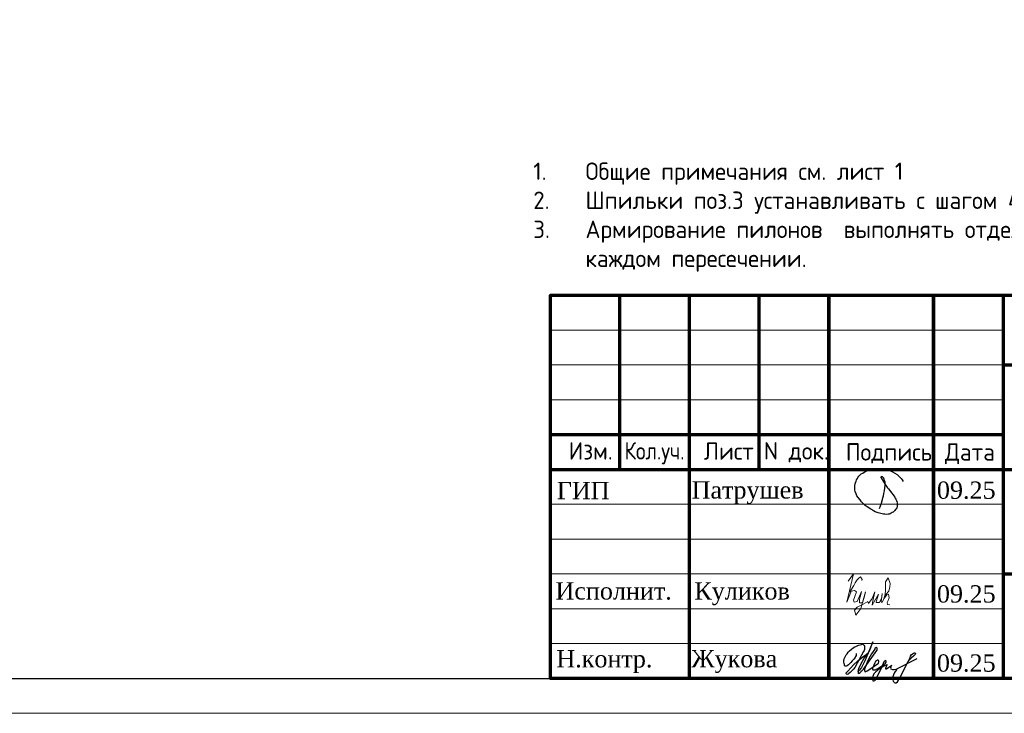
# Model space of a CAD drawing. Header units: millimetres. Extents: x 263826 to 1718326, y -423071 to 70137.
# Tile 417 of 486: x 874635 to 888771, y -140372 to -130418. Entities that reach past the tile are written whole.
import ezdxf

# ---------------------------------------------------------------- set-up
doc = ezdxf.new("R2010")
doc.units = ezdxf.units.MM
for name, color, linetype in [('PDF7_Text', 7, 'Continuous'), ('PDF8_Text', 7, 'Continuous'), ('ТОЛСТЫЕ_ОСНОВНЫЕ', 6, 'Continuous')]:
    doc.layers.add(name, color=color, linetype=linetype)
for name, color, linetype, lineweight in [('Выноски', 20, 'Continuous', 20), ('размер', 1, 'Continuous', 25), ('Рамка', 7, 'Continuous', 70), ('Текст', 7, 'Continuous', 25), ('ТОНКИЕ', 7, 'Continuous', 9)]:
    doc.layers.add(name, color=color, linetype=linetype, lineweight=lineweight)
doc.styles.add('GOST-2.304_Type-B', font='GOST_Common.ttf')
doc.styles.add('PDF Times New Roman', font='times.ttf')
doc.styles.add('ГОСТ', font='GOST_Common.ttf')

# ---------------------------------------------------------------- blocks, each defined once
blk = doc.blocks.new('11')
at = {"layer": 'Выноски'}
for p, q in [((47944, 66700), (47962, 66737)), ((47962, 66737), (47989, 66781)), ((47989, 66781), (48016, 66806)), ((48016, 66806), (48038, 66823)), ((48038, 66823), (48060, 66786)), ((48060, 66786), (48058, 66769)), ((47885, 66608), (47944, 66700))]:
    blk.add_line(p, q, dxfattribs=at)
blk.add_lwpolyline([(47863, 66761), (47937, 66865), (47843, 66458), (47885, 66564), (47905, 66616), (47954, 66628), (47979, 66606), (47957, 66539), (47937, 66487), (47947, 66458), (47991, 66470), (48051, 66611), (48041, 66569), (48023, 66505), (48023, 66448), (48065, 66448), (48090, 66529), (48110, 66608), (48043, 66369), (47972, 66275), (47954, 66344), (47991, 66389), (48078, 66431), (48142, 66470), (48154, 66441), (48204, 66512), (48246, 66606), (48209, 66455), (48204, 66418), (48295, 66574), (48265, 66463), (48265, 66455), (48312, 66453), (48342, 66529), (48347, 66584), (48337, 66465), (48349, 66453), (48401, 66569), (48443, 66616), (48461, 66678), (48466, 66727), (48436, 66811), (48399, 66754), (48399, 66618), (48389, 66549), (48374, 66507), (48416, 66564), (48441, 66576), (48451, 66524), (48433, 66482), (48419, 66453), (48424, 66428), (48458, 66421)], dxfattribs=at)
blk = doc.blocks.new('яяя')
at = {"lineweight": 30}
for points in [[(345424, 110432), (345425, 110410), (345424, 110397), (345417, 110379), (345406, 110350), (345390, 110319), (345357, 110275), (345310, 110221), (345265, 110176), (345198, 110110), (345161, 110077), (345133, 110066), (345116, 110066), (345102, 110075), (345090, 110091), (345082, 110115), (345074, 110146), (345066, 110182), (345064, 110206), (345067, 110234), (345077, 110278), (345095, 110320), (345114, 110361), (345134, 110395), (345159, 110428), (345195, 110469), (345228, 110506), (345284, 110560), (345331, 110595), (345379, 110625), (345435, 110648), (345486, 110670), (345532, 110686), (345573, 110696), (345605, 110698), (345621, 110695), (345635, 110687), (345648, 110671), (345656, 110649), (345659, 110625), (345659, 110583), (345656, 110553), (345647, 110523), (345635, 110489), (345387, 110033), (345349, 109985), (345311, 109948), (345247, 109889), (345209, 109858), (345192, 109844), (345180, 109837), (345157, 109833), (345150, 109835), (345140, 109842), (345135, 109856), (345138, 109881), (345148, 109892), (345183, 109930), (345267, 110024), (345343, 110105), (345455, 110213), (345617, 110343), (345775, 110456), (345811, 110526), (345838, 110607), (345890, 110740), (345902, 110771), (345698, 110295), (345672, 110226), (345626, 110132), (345572, 110032), (345518, 109953), (345481, 109918), (345497, 110001), (345567, 110147), (345655, 110301), (345760, 110442)], [(345481, 109918), (345476, 109896), (345475, 109874), (345485, 109861), (345506, 109866), (345539, 109891), (345632, 109983), (345968, 110450), (346022, 110527), (346029, 110560), (346027, 110579), (346026, 110590), (346010, 110605), (345993, 110609), (345975, 110601), (345962, 110584), (345954, 110562), (345857, 110421), (345783, 110292), (345741, 110183), (345701, 110079), (345665, 109985), (345660, 109952), (345666, 109929), (345669, 109915), (345682, 109910), (345702, 109914), (345735, 109941), (345846, 110007), (346065, 110160), (346075, 110193), (346070, 110217), (346066, 110236), (346052, 110241), (346030, 110241), (346007, 110228), (345978, 110203), (345960, 110164), (345892, 110010), (345895, 109986), (345904, 109966), (345925, 109964), (345969, 109968), (346045, 110000), (346218, 110114), (346261, 110154), (346280, 110184), (346282, 110210), (346278, 110225), (346263, 110229), (346241, 110222), (346220, 110198), (346162, 110049), (345989, 109904), (345932, 109849), (345906, 109805), (345891, 109739), (345890, 109690), (345899, 109652), (345924, 109647), (345956, 109655), (345980, 109674), (346058, 109838), (346158, 110046), (346261, 110098), (346314, 110120), (346292, 110079), (346269, 110036), (346261, 110008), (346267, 109998), (346293, 109998), (346363, 110039), (346445, 110095), (346421, 110068), (346414, 110040), (346407, 110011), (346416, 109990), (346466, 109972), (346509, 109977), (346574, 109984), (347172, 110293)], [(346586, 109971), (346543, 109917), (346509, 109873), (346489, 109825), (346475, 109767), (346472, 109710), (346478, 109675), (346485, 109641), (346501, 109621), (346517, 109602), (346542, 109589), (346568, 109592), (346605, 109620), (346680, 109731), (346736, 109842), (346865, 110115), (346962, 110290), (346969, 110318), (346979, 110360), (347013, 110403), (347056, 110434), (347091, 110450), (347109, 110450), (347121, 110434), (347115, 110405), (347072, 110355), (347012, 110307), (346924, 110222)]]:
    blk.add_lwpolyline(points, dxfattribs=at)
blk = doc.blocks.new('Патрушев')
at = {"color": 5, "lineweight": 25}
blk.add_lwpolyline([(58.5, -35.09), (59.7, -31.98), (60.22, -29.81), (60.47, -28.76), (60.76, -27.56), (61.06, -26.32), (61.37, -24.67), (61.64, -22.98), (61.77, -21.63), (61.83, -20.46), (61.74, -19.5), (61.5, -18.56), (61.27, -17.93), (60.96, -17.34), (60.63, -16.86), (60.45, -16.66), (60.39, -16.62), (60.25, -16.53), (60.03, -16.42), (59.74, -16.36), (59.56, -16.39), (59.41, -16.5), (59.32, -16.73), (59.32, -16.96), (59.41, -17.15), (61.8, -21.04), (63.12, -22.91), (63.7, -23.61), (64.53, -24.59), (65.48, -25.87), (66.43, -27.07), (66.87, -27.73), (67.42, -28.44), (67.68, -28.93), (68, -29.52), (68.38, -30.41), (68.65, -31), (68.82, -31.71), (68.89, -32.2), (68.93, -32.68), (68.9, -33.35), (68.81, -33.79), (68.57, -34.59), (68.27, -35.18), (67.92, -35.7), (67.56, -36.23), (66.92, -36.75), (66.44, -37.14), (65.93, -37.49), (65.34, -37.85), (64.79, -38.12), (64.12, -38.33), (63.56, -38.4), (62.54, -38.51), (61.58, -38.47), (60.89, -38.38), (60.1, -38.27), (59.25, -38.05), (58.41, -37.75), (57.66, -37.55), (56.61, -37.27), (55.88, -36.92), (54.92, -36.35), (53.85, -35.72), (53.05, -35.25), (52.17, -34.73), (51.27, -34.08), (50.13, -33.27), (49.09, -32.31), (47.96, -31.09), (47.07, -29.92), (46.05, -28.68), (45.23, -27.65), (44.74, -26.54), (44.28, -25.09), (44.05, -24.29), (43.98, -23.29), (43.94, -22.47), (43.99, -21.49), (44.18, -20.57), (44.46, -19.97), (44.74, -19.1), (45.02, -18.24), (45.49, -17.42), (45.85, -16.92), (46.39, -16.14), (46.99, -15.53), (47.83, -14.81), (48.65, -14.29), (49.43, -13.79), (50.53, -13.27), (51.57, -12.89), (52.65, -12.48), (54.17, -12.1), (55.44, -11.87), (56.95, -11.79), (58.35, -11.79), (59.63, -11.91), (61, -12.05), (62.71, -12.35), (64.46, -12.88), (66.16, -13.58), (67.55, -14.27), (68.88, -15.13), (70.02, -16.25), (71.14, -17.49), (71.67, -18.26), (72.28, -19.27)], dxfattribs=at)
blk = doc.blocks.new('штамп кж1.1')
at = {"layer": 'Рамка', "color": 7}
for p, q in [((405358, -83134), (405358, -80634)), ((407358, -83134), (407358, -80634)), ((410858, -81634), (422858, -81634)), ((404358, -82634), (410858, -82634)), ((404358, -83134), (422858, -83134)), ((410858, -84634), (422858, -84634))]:
    blk.add_line(p, q, dxfattribs=at)
at = {"layer": 'Рамка'}
for p, q in [((406358, -86134), (406358, -80634)), ((408358, -86134), (408358, -80634)), ((408358, -80634), (408358, -86134)), ((409858, -80634), (409858, -86134)), ((409858, -86134), (409858, -80634)), ((410858, -80634), (410858, -86134))]:
    blk.add_line(p, q, dxfattribs=at)
at = {"layer": 'Рамка', "color": 7, "lineweight": 15}
for p, q in [((404358, -81134), (410858, -81134)), ((404358, -81634), (410858, -81634)), ((404358, -82134), (410858, -82134)), ((404358, -83634), (410858, -83634)), ((404358, -84134), (410858, -84134)), ((404358, -84634), (410858, -84634)), ((404358, -85134), (410858, -85134)), ((404358, -85634), (410858, -85634))]:
    blk.add_line(p, q, dxfattribs=at)
at = {"layer": 'Рамка'}
blk.add_lwpolyline([(422858, -86134), (404358, -86134), (404358, -80634), (422858, -80634)], close=True, dxfattribs=at)
at = {"color": 5, "xscale": 24.5, "yscale": 24.5, "zscale": 24.5}
blk.add_blockref('Патрушев', (407651, -82836), dxfattribs=at)
at = {"color": 2, "lineweight": 60, "xscale": 0.5, "yscale": 0.5, "zscale": 0.5}
blk.add_blockref('яяя', (236038, -140993), dxfattribs=at)
at = {"layer": 'Выноски', "color": 0}
blk.add_blockref('11', (360773, -151499), dxfattribs=at)
at = {"layer": 'PDF7_Text', "insert": (410912, -84467), "char_height": 180, "width": 6881.02, "attachment_point": 7, "style": 'PDF Times New Roman'}
blk.add_mtext('\\pi1015.18152;Жилой дом со встроенными помещениями \\P\\pi311.27381;общественно-делового и коммерческого назначения на \\P\\pi667.38051;первом этаже здания и встроенно-пристроенным \\P\\pi874.76335;поликлиническим учреждением (поз. 2.2-2.3)', dxfattribs=at)
at = {"layer": 'PDF7_Text', "char_height": 248, "attachment_point": 7, "style": 'PDF Times New Roman'}
for s, insert in [('09.25', (409908, -83561)), ('Патрушев', (406387, -83634)), ('09.25', (409908, -85050)), ('Жукова', (406381, -86056)), ('09.25', (409908, -86042))]:
    blk.add_mtext(s, dxfattribs=dict(at, insert=insert))
at = {"layer": 'PDF7_Text', "insert": (406426, -85084), "char_height": 247.95, "attachment_point": 7, "style": 'PDF Times New Roman'}
blk.add_mtext_dynamic_manual_height_columns('{\\C256;Куликов}', width=2000, gutter_width=1250, heights=[0], dxfattribs=at)
at = {"layer": 'PDF8_Text', "char_height": 248, "attachment_point": 7, "style": 'PDF Times New Roman'}
for s, insert in [('ГИП', (404451, -83561)), ('Исполнит.', (404432, -85007)), ('Н.контр.', (404445, -86056))]:
    blk.add_mtext(s, dxfattribs=dict(at, insert=insert))
at = {"layer": 'Текст', "color": 7, "style": 'ГОСТ'}
for s, p in [('Изм.', (404622, -82993)), ('Лист', (406561, -82996)), ('N док.', (407423, -82993)), ('Подпись', (408601, -83008)), ('Дата', (410023, -83008))]:
    blk.add_text(s, height=250, dxfattribs=at).set_placement(p)
at = {"layer": 'Текст', "color": 7, "style": 'ГОСТ', "width": 0.9}
blk.add_text('Кол.уч.', height=250, dxfattribs=at).set_placement((405423, -82992))
at = {"layer": 'Текст', "color": 7, "insert": (411117, -81801), "char_height": 250, "attachment_point": 1, "style": 'ГОСТ'}
blk.add_mtext_dynamic_manual_height_columns('\\pi594.35517;{\\fTimes New Roman|b0|i0|c204|p18;\\C256;Строительство жилого комплекса со  встроенными помещениями \\P\\pi1441.86779;общественного-делового, коммерческого назначения и \\P\\pi41.3631;поликлиническим учреждением по адресу: г. Чита, ул. 1-я Коллективная}', width=11543.07, gutter_width=12.5, heights=[0], dxfattribs=at)
blk = doc.blocks.new('*U46')
at = {"layer": 'ТОЛСТЫЕ_ОСНОВНЫЕ', "color": 6}
blk.add_lwpolyline([(20, 5), (415, 5), (415, 292), (20, 292)], close=True, dxfattribs=at)
at = {"layer": 'ТОНКИЕ'}
blk.add_lwpolyline([(0, 0), (420, 0), (420, 297), (0, 297)], close=True, dxfattribs=at)

msp = doc.modelspace()

# ---------------------------------------------------------------- block references
at = {"xscale": 100, "yscale": 100, "zscale": 100}
msp.add_blockref('*U46', (859253.47436, -140372.43021), dxfattribs=at)
at = {"layer": 'размер'}
for p in [(116689.61381, -53568.49652, 3100), (161796.45868, -53568.49652, 3100), (206903.30356, -53568.49652, 3100), (251949.41622, -53568.49652, 3100), (386772.76955, -53568.49652, 3100), (296861.80983, -53769.4628, 3100), (341774.20345, -53769.4628, 3100), (433578.08002, -53769.4628, 3100), (477895.14991, -53738.20886)]:
    msp.add_blockref('штамп кж1.1', p, dxfattribs=at)

# ---------------------------------------------------------------- texts
at = {"ltscale": 100, "char_height": 250, "width": 17398.1240905, "attachment_point": 1, "style": 'GOST-2.304_Type-B'}
for s, insert in [('\\pi-750,l750,t750,5000;1.^IОбщие примечания см. лист 1\\P2.^IШпильки поз.3 устанавливать с шагом 400 по вертикали и с шагом  400 по горизонтали .\\P3.^IАрмирование пилонов  выполнять отдельными стержнями. Арматуру вязать вязальной проволокой в каждом пересечении.\\P{\\C7;4.^IДиаметр оправки стержня при d<20мм - 5d, при d≥20мм - 8d}', (791628.68474, -130547.39802, 3100)), ('\\pi-750,l750,t750,5000;1.^IОбщие примечания см. лист 1\\P2.^IШпильки поз.3 устанавливать с шагом 400 по вертикали и с шагом  400 по горизонтали .\\P3.^IАрмирование пилонов  выполнять отдельными стержнями. Арматуру вязать вязальной проволокой в каждом пересечении.\\P{\\C7;4.^IДиаметр оправки стержня при d<20мм - 5d, при d≥20мм - 8d}', (701717.72503, -130748.36431, 3100)), ('\\pi-750,l750,t750,5000;1.^IОбщие примечания см. лист 1\\P2.^IШпильки поз.3 устанавливать с шагом 400 по вертикали и с шагом  400 по горизонтали .\\P3.^IАрмирование пилонов  выполнять отдельными стержнями. Арматуру вязать вязальной проволокой в каждом пересечении.\\P{\\C7;4.^IДиаметр оправки стержня при d<20мм - 5d, при d≥20мм - 8d}', (746784.06694, -130748.36431, 3100)), ('\\pi-750,l750,t750,5000;1.^IОбщие примечания см. лист 1\\P2.^IШпильки поз.3 устанавливать с шагом 400 по вертикали и с шагом  400 по горизонтали .\\P3.^IАрмирование пилонов  выполнять отдельными стержнями. Арматуру вязать вязальной проволокой в каждом пересечении.\\P{\\C7;4.^IДиаметр оправки стержня при d<20мм - 5d, при d≥20мм - 8d}', (838433.99521, -130748.36431, 3100)), ('\\pi-750,l750,t750,5000;1.^IОбщие примечания см. лист 1\\P2.^IШпильки поз.3 устанавливать с шагом 400 по вертикали и с шагом  400 по горизонтали.\\P3.^IАрмирование пилонов  выполнять отдельными стержнями. Арматуру вязать вязальной проволокой в каждом пересечении.', (882008.30767, -132467.30565))]:
    msp.add_mtext(s, dxfattribs=dict(at, insert=insert))
at = {"layer": 'Текст', "color": 7, "char_height": 250, "attachment_point": 1, "style": 'ГОСТ'}
for s, insert in [('\\pi3500;\\P\\pi2444.69697;Общие данные{\\H1.83333x; }', (448515.39525, -137998.86693)), ('\\pi3500;{\\C256;\\P\\pi2464.39394;Пилон П1 (1ЭТ)}', (527547.93827, -138202.71786, 3100)), ('\\pi3500;{\\C256;\\P\\pi2439.39394;Пилон П2 (1ЭТ)}', (572654.78314, -138202.71786, 3100)), ('\\pi3500;{\\C256;\\P\\pi2482.19697;Пилон П3(1ЭТ)}', (617761.62801, -138202.71786, 3100)), ('\\pi3500;{\\C256;\\P\\pi2469.69697;Пилон П4(1ЭТ)}', (662807.74067, -138202.71786, 3100)), ('\\pi3500;{\\C256;\\P\\pi2439.39394;Пилон П7 (1ЭТ)}', (797631.09401, -138202.71786, 3100)), ('\\pi3500;{\\C256;\\P\\pi2439.39394;Пилон П5 (1ЭТ) }', (707720.13429, -138549.9473, 3100)), ('\\pi3500;{\\C256;\\P\\pi2439.39394;Пилон П6 (1ЭТ) }', (752632.5279, -138549.9473, 3100)), ('\\pi3500;{\\C256;\\P\\pi2439.39394;Пилон П8 (1ЭТ) }', (844436.40447, -138549.9473, 3100))]:
    msp.add_mtext_dynamic_manual_height_columns(s, width=7000, gutter_width=12.5, heights=[1500], dxfattribs=dict(at, insert=insert))

doc.saveas('drawing.dxf')
